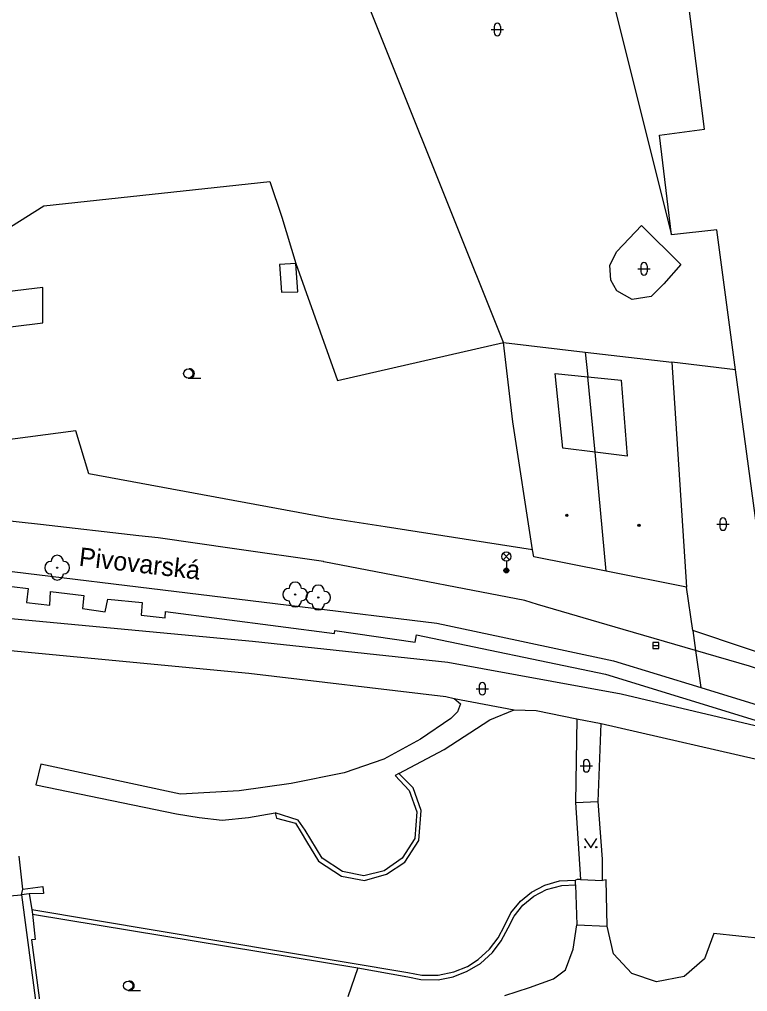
# Model space of a CAD drawing. Extents: x -600309 to -598967, y -1161267 to -1160292.
# Drawn here: x -599181.5 to -599122.7, y -1160944 to -1160865.5 of the extents above; entities that cross this region are included whole.
import ezdxf

# ---------------------------------------------------------------- set-up
doc = ezdxf.new("R2010")
doc.units = 0
for name, color, linetype in [('Level 11', 7, 'Continuous'), ('Level 22', 7, 'Continuous'), ('Level 27', 7, 'Continuous'), ('Level 33', 7, 'Continuous'), ('Level 36', 7, 'Continuous'), ('Level 39', 7, 'Continuous'), ('Level 49', 7, 'Continuous'), ('Level 5', 7, 'Continuous'), ('Level 51', 7, 'Continuous'), ('Level 54', 7, 'Continuous'), ('Level 7', 7, 'Continuous')]:
    doc.layers.add(name, color=color, linetype=linetype)

msp = doc.modelspace()

# ---------------------------------------------------------------- linework, layer by layer
at = {"layer": 'Level 11'}
for points in [[(-599134.99, -1160900.44), (-599135.58, -1160894.37)], [(-599096.86, -1160930.55), (-599106.78, -1160923.34), (-599107.75, -1160922.64), (-599111.26, -1160921.46), (-599111.56, -1160921.36), (-599116.09, -1160919.86), (-599122.21, -1160917.82), (-599122.55, -1160917.71), (-599126.89, -1160916.45), (-599132.74, -1160914.74), (-599139.66, -1160912.72), (-599140.67, -1160912.42), (-599154.09, -1160909.82), (-599156.9, -1160909.28), (-599156.92, -1160909.27), (-599164.11, -1160908.24), (-599170.28, -1160907.35), (-599171.82, -1160907.18), (-599179.78, -1160906.28), (-599187.92, -1160905.4)], [(-599127.12, -1160914.83), (-599126.89, -1160916.45), (-599126.4699, -1160919.44)], [(-599146.37, -1160920.32), (-599141.53, -1160921.24)]]:
    msp.add_lwpolyline(points, dxfattribs=at)
at = {"layer": 'Level 22'}
for centre in [(-599178.42, -1160909.76), (-599159.21, -1160911.93), (-599157.35, -1160912.17)]:
    msp.add_circle(centre, 0.05, dxfattribs=at)
for centre, start, end in [((-599178.92, -1160909.76), 90, 270), ((-599178.42, -1160909.26), 0, 180), ((-599177.92, -1160909.76), 270, 90), ((-599178.42, -1160910.26), 180, 0), ((-599159.21, -1160911.43), 0, 180), ((-599159.71, -1160911.93), 90, 270), ((-599158.71, -1160911.93), 270, 90), ((-599157.85, -1160912.17), 90, 270), ((-599157.35, -1160911.67), 0, 180), ((-599156.85, -1160912.17), 270, 90), ((-599159.21, -1160912.43), 180, 0), ((-599157.35, -1160912.67), 180, 0)]:
    msp.add_arc(centre, 0.5, start, end, dxfattribs=at)
at = {"layer": 'Level 27'}
msp.add_line((-599130.35, -1160916.04), (-599129.85, -1160916.04), dxfattribs=at)
msp.add_lwpolyline([(-599130.35, -1160916.29), (-599129.85, -1160916.29), (-599129.85, -1160915.79), (-599130.35, -1160915.79)], close=True, dxfattribs=at)
at = {"layer": 'Level 33'}
for p, q in [((-599142.435, -1160909.13), (-599141.905, -1160908.6)), ((-599142.435, -1160908.6), (-599141.905, -1160909.13)), ((-599142.17, -1160909.24), (-599142.17, -1160909.99))]:
    msp.add_line(p, q, dxfattribs=at)
for centre, radius in [((-599142.17, -1160908.865), 0.375), ((-599142.17, -1160909.99), 0.2), ((-599142.17, -1160909.99), 0.1445), ((-599142.17, -1160909.99), 0.0876)]:
    msp.add_circle(centre, radius, dxfattribs=at)
at = {"layer": 'Level 36'}
for p, q in [((-599143.396, -1160866.336), (-599142.396, -1160866.336)), ((-599143.146, -1160866.086), (-599143.146, -1160866.586)), ((-599142.646, -1160866.086), (-599142.646, -1160866.586)), ((-599131.566, -1160885.646), (-599130.566, -1160885.646)), ((-599131.316, -1160885.396), (-599131.316, -1160885.896)), ((-599130.816, -1160885.396), (-599130.816, -1160885.896)), ((-599167.84, -1160894.475), (-599166.84, -1160894.475)), ((-599125.186, -1160906.246), (-599124.186, -1160906.246)), ((-599124.936, -1160905.996), (-599124.936, -1160906.496)), ((-599124.436, -1160905.996), (-599124.436, -1160906.496)), ((-599144.616, -1160919.526), (-599143.616, -1160919.526)), ((-599144.366, -1160919.276), (-599144.366, -1160919.776)), ((-599143.866, -1160919.276), (-599143.866, -1160919.776)), ((-599136.206, -1160925.746), (-599135.206, -1160925.746)), ((-599135.956, -1160925.496), (-599135.956, -1160925.996)), ((-599135.456, -1160925.496), (-599135.456, -1160925.996)), ((-599172.7, -1160943.865), (-599171.7, -1160943.865))]:
    msp.add_line(p, q, dxfattribs=at)
msp.add_lwpolyline([(-599135.86, -1160931.61), (-599135.36, -1160932.36), (-599134.86, -1160931.61)], dxfattribs=at)
for centre, radius in [((-599167.84, -1160894.0996), 0.375), ((-599135.8102, -1160932.3098), 0.05), ((-599134.9108, -1160932.3098), 0.05), ((-599172.7, -1160943.4896), 0.375)]:
    msp.add_circle(centre, radius, dxfattribs=at)
for centre, radius, start, end in [((-599142.8957, -1160866.0863), 0.25, 0, 180), ((-599142.8957, -1160866.5863), 0.25, 180, 0), ((-599131.0657, -1160885.3963), 0.25, 0, 180), ((-599131.0657, -1160885.8963), 0.25, 180, 0), ((-599167.715, -1160894.0996), 0.375, 260.405931, 99.594069), ((-599124.6857, -1160905.9963), 0.25, 0, 180), ((-599124.6857, -1160906.4963), 0.25, 180, 0), ((-599144.1157, -1160919.2763), 0.25, 0, 180), ((-599144.1157, -1160919.7763), 0.25, 180, 0), ((-599135.7057, -1160925.4963), 0.25, 0, 180), ((-599135.7057, -1160925.9963), 0.25, 180, 0), ((-599172.575, -1160943.4896), 0.375, 260.405931, 99.594069)]:
    msp.add_arc(centre, radius, start, end, dxfattribs=at)
at = {"layer": 'Level 39'}
for centre, radius in [((-599137.29, -1160905.54), 0.09), ((-599137.29, -1160905.54), 0.0398), ((-599131.4699, -1160906.34), 0.09), ((-599131.4699, -1160906.34), 0.0398)]:
    msp.add_circle(centre, radius, dxfattribs=at)
at = {"layer": 'Level 5'}
for points in [[(-599126.18, -1160874.38), (-599128.67, -1160854.65)], [(-599129.82, -1160874.87), (-599126.18, -1160874.38)], [(-599128.85, -1160882.9), (-599129.82, -1160874.87)], [(-599125.17, -1160882.5), (-599128.85, -1160882.9)], [(-599123.68, -1160893.79), (-599125.17, -1160882.5)], [(-599141.64, -1160898), (-599142.4099, -1160891.59)], [(-599142.4099, -1160891.59), (-599135.82, -1160892.38)], [(-599135.82, -1160892.38), (-599128.8, -1160893.18)], [(-599135.82, -1160892.38), (-599135.58, -1160894.37)], [(-599128.8, -1160893.18), (-599127.62, -1160911.33)], [(-599121.1599, -1160912.34), (-599123.68, -1160893.79)], [(-599137.6, -1160900.11), (-599138.24, -1160894.1)], [(-599138.24, -1160894.1), (-599135.58, -1160894.37)], [(-599135.58, -1160894.37), (-599132.9099, -1160894.64)], [(-599132.9099, -1160894.64), (-599132.4099, -1160900.75)], [(-599140.05, -1160908.33), (-599141.64, -1160898)], [(-599134.99, -1160900.44), (-599137.6, -1160900.11)], [(-599132.4099, -1160900.75), (-599134.99, -1160900.44)], [(-599134.1, -1160910.05), (-599134.99, -1160900.44)], [(-599139.96, -1160908.88), (-599140.05, -1160908.33)], [(-599134.1, -1160910.05), (-599139.96, -1160908.88)], [(-599127.62, -1160911.33), (-599134.1, -1160910.05)], [(-599181.2, -1160935.69), (-599181.49, -1160933.03)], [(-599184.83, -1160936.46), (-599181.3, -1160936.1599)], [(-599181.3, -1160936.1599), (-599181.2, -1160935.69)]]:
    msp.add_lwpolyline(points, dxfattribs=at)
at = {"layer": 'Level 51'}
for points in [[(-599142.4099, -1160891.59), (-599164.5, -1160836.42)], [(-599135.68, -1160855.58), (-599128.85, -1160882.9)], [(-599179.49, -1160880.56), (-599161.27, -1160878.6)], [(-599161.27, -1160878.6), (-599160.28, -1160881.49)], [(-599186.14, -1160884.73), (-599179.49, -1160880.56)], [(-599160.28, -1160881.49), (-599159.17, -1160885.23)], [(-599159.17, -1160885.23), (-599155.79, -1160894.6599)], [(-599179.59, -1160887.1599), (-599185.42, -1160887.84)], [(-599179.57, -1160890), (-599179.59, -1160887.1599)], [(-599192, -1160891.53), (-599179.57, -1160890)], [(-599155.79, -1160894.6599), (-599142.4099, -1160891.59)], [(-599123.68, -1160893.79), (-599128.8, -1160893.18)], [(-599180.68, -1160936.08), (-599181.3, -1160936.1599)], [(-599181.3, -1160936.1599), (-599178.93, -1160953.98)], [(-599181.2, -1160935.69), (-599179.58, -1160935.49)], [(-599179.54, -1160936.05), (-599180.68, -1160936.08)], [(-599179.58, -1160935.49), (-599179.54, -1160936.05)]]:
    msp.add_lwpolyline(points, dxfattribs=at)
at = {"layer": 'Level 54'}
for points in [[(-599133.24, -1160884.24), (-599131.25, -1160882.15)], [(-599131.25, -1160882.15), (-599128.09, -1160885.3)], [(-599133.82, -1160885.35), (-599133.24, -1160884.24)], [(-599159.17, -1160885.23), (-599160.48, -1160885.29)], [(-599160.48, -1160885.29), (-599160.32, -1160887.54)], [(-599159, -1160887.5), (-599159.17, -1160885.23)], [(-599133.75, -1160886.57), (-599133.82, -1160885.35)], [(-599128.09, -1160885.3), (-599129.4699, -1160886.85)], [(-599133.24, -1160887.43), (-599133.75, -1160886.57)], [(-599160.32, -1160887.54), (-599159, -1160887.5)], [(-599132.01, -1160888.12), (-599133.24, -1160887.43)], [(-599129.4699, -1160886.85), (-599130.49, -1160887.88)], [(-599130.49, -1160887.88), (-599132.01, -1160888.12)], [(-599205.67, -1160911.6599), (-599162.67, -1160915.7)], [(-599183.42, -1160911.11), (-599180.76, -1160911.45)], [(-599180.76, -1160911.45), (-599180.9, -1160912.58)], [(-599179.02, -1160912.79), (-599178.95, -1160911.69)], [(-599178.95, -1160911.69), (-599176.28, -1160912.01)], [(-599180.9, -1160912.58), (-599179.02, -1160912.79)], [(-599176.28, -1160912.01), (-599176.37, -1160913.06)], [(-599174.56, -1160913.32), (-599174.33, -1160912.29)], [(-599174.33, -1160912.29), (-599171.57, -1160912.58)], [(-599171.57, -1160912.58), (-599171.65, -1160913.59)], [(-599176.37, -1160913.06), (-599174.56, -1160913.32)], [(-599169.7199, -1160913.81), (-599169.67, -1160913.31)], [(-599169.67, -1160913.31), (-599156.04, -1160915.08)], [(-599171.65, -1160913.59), (-599169.7199, -1160913.81)], [(-599204.55, -1160914.31), (-599162.96, -1160918.28)], [(-599156.04, -1160915.08), (-599156.01, -1160914.83)], [(-599156.01, -1160914.83), (-599149.53, -1160915.76)], [(-599162.67, -1160915.7), (-599146.88, -1160917.38)], [(-599149.53, -1160915.76), (-599149.4099, -1160915.17)], [(-599149.4099, -1160915.17), (-599134.18, -1160918.35)], [(-599146.88, -1160917.38), (-599132.9, -1160919.94)], [(-599162.96, -1160918.28), (-599147.06, -1160920.15)], [(-599134.18, -1160918.35), (-599109.6599, -1160925.88)], [(-599147.06, -1160920.15), (-599146.37, -1160920.32)], [(-599146.37, -1160920.32), (-599145.88, -1160920.74)], [(-599132.9, -1160919.94), (-599119.14, -1160923.19)], [(-599145.88, -1160920.74), (-599146.11, -1160921.4)], [(-599143.5, -1160922.04), (-599141.53, -1160921.24)], [(-599141.53, -1160921.24), (-599139.75, -1160921.28)], [(-599146.64, -1160921.92), (-599149.11, -1160923.59)], [(-599147.2, -1160924.43), (-599143.5, -1160922.04)], [(-599146.11, -1160921.4), (-599146.64, -1160921.92)], [(-599139.75, -1160921.28), (-599136.4699, -1160921.9699)], [(-599136.4699, -1160921.9699), (-599136.59, -1160928.7)], [(-599136.4699, -1160921.9699), (-599134.53, -1160922.34)], [(-599134.77, -1160928.63), (-599134.53, -1160922.34)], [(-599134.53, -1160922.34), (-599120.44, -1160925.55)], [(-599149.11, -1160923.59), (-599152.05, -1160925.2)], [(-599150.84, -1160926.37), (-599147.2, -1160924.43)], [(-599179.74, -1160925.62), (-599180.14, -1160927.28)], [(-599168.48, -1160928.03), (-599179.74, -1160925.62)], [(-599152.05, -1160925.2), (-599155.27, -1160926.31)], [(-599155.27, -1160926.31), (-599159.53, -1160927.18)], [(-599150.84, -1160926.37), (-599151.14, -1160926.53)], [(-599151.14, -1160926.53), (-599150, -1160927.74)], [(-599149.69, -1160927.53), (-599150.84, -1160926.37)], [(-599180.14, -1160927.28), (-599168.8, -1160929.61)], [(-599159.53, -1160927.18), (-599163.73, -1160927.77)], [(-599149.05, -1160929.36), (-599149.69, -1160927.53)], [(-599163.73, -1160927.77), (-599168.48, -1160928.03)], [(-599150, -1160927.74), (-599149.4, -1160929.45)], [(-599136.59, -1160928.7), (-599134.77, -1160928.63)], [(-599136.59, -1160928.7), (-599136.19, -1160934.93)], [(-599134.42, -1160933.27), (-599134.77, -1160928.63)], [(-599168.8, -1160929.61), (-599166.95, -1160929.93)], [(-599162.9699, -1160929.9099), (-599160.84, -1160929.55)], [(-599160.84, -1160929.55), (-599160.7199, -1160929.96)], [(-599158.98, -1160930.12), (-599160.84, -1160929.55)], [(-599149.4, -1160929.45), (-599149.55, -1160931.61)], [(-599149.2199, -1160931.77), (-599149.05, -1160929.36)], [(-599166.95, -1160929.93), (-599165.1, -1160930.12)], [(-599165.1, -1160930.12), (-599162.9699, -1160929.9099)], [(-599160.7199, -1160929.96), (-599159.19, -1160930.38)], [(-599159.19, -1160930.38), (-599158.74, -1160931.12)], [(-599158.4099, -1160930.94), (-599158.98, -1160930.12)], [(-599158.74, -1160931.12), (-599158.31, -1160931.86)], [(-599157.95, -1160931.7), (-599158.4099, -1160930.94)], [(-599158.31, -1160931.86), (-599157.32, -1160933.44)], [(-599157.04, -1160933.2), (-599157.95, -1160931.7)], [(-599149.55, -1160931.61), (-599150.58, -1160933.21)], [(-599150.35, -1160933.52), (-599149.2199, -1160931.77)], [(-599157.32, -1160933.44), (-599155.4699, -1160934.65)], [(-599155.4, -1160934.28), (-599157.04, -1160933.2)], [(-599150.58, -1160933.21), (-599152.02, -1160934.21)], [(-599151.83, -1160934.49), (-599150.35, -1160933.52)], [(-599134.4099, -1160934.99), (-599134.42, -1160933.27)], [(-599153.68, -1160934.63), (-599155.4, -1160934.28)], [(-599152.02, -1160934.21), (-599153.68, -1160934.63)], [(-599153.63, -1160935.01), (-599151.83, -1160934.49)], [(-599155.4699, -1160934.65), (-599153.63, -1160935.01)], [(-599140.13, -1160935.93), (-599139.07, -1160935.39)], [(-599139.07, -1160935.39), (-599137.87, -1160935.04)], [(-599137.87, -1160935.04), (-599136.58, -1160934.98)], [(-599137.7, -1160935.4099), (-599136.58, -1160935.36)], [(-599136.46, -1160934.92), (-599136.58, -1160934.98)], [(-599136.58, -1160935.36), (-599136.58, -1160934.98)], [(-599136.58, -1160935.36), (-599136.4699, -1160938.59)], [(-599136.19, -1160934.93), (-599136.46, -1160934.92)], [(-599136.19, -1160934.93), (-599134.4099, -1160934.99)], [(-599134.1, -1160934.96), (-599134.4099, -1160934.99)], [(-599134.03, -1160938.69), (-599134.1, -1160934.96)], [(-599180.68, -1160936.08), (-599180.4699, -1160937.33)], [(-599141.03, -1160936.6599), (-599140.13, -1160935.93)], [(-599139.94, -1160936.26), (-599138.93, -1160935.73)], [(-599138.93, -1160935.73), (-599137.7, -1160935.4099)], [(-599141.8, -1160937.62), (-599141.03, -1160936.6599)], [(-599140.84, -1160937), (-599139.94, -1160936.26)], [(-599180.4699, -1160937.33), (-599180.4099, -1160937.73)], [(-599180.4699, -1160937.33), (-599150.13, -1160942.43)], [(-599180.4099, -1160937.73), (-599180.2, -1160939.77)], [(-599180.4099, -1160937.73), (-599154.17, -1160942.05)], [(-599142.32, -1160938.6599), (-599141.8, -1160937.62)], [(-599141.54, -1160937.89), (-599140.84, -1160937)], [(-599142.02, -1160938.81), (-599141.54, -1160937.89)], [(-599142.83, -1160939.62), (-599142.32, -1160938.6599)], [(-599142.58, -1160939.88), (-599142.02, -1160938.81)], [(-599136.78, -1160940.53), (-599136.4699, -1160938.59)], [(-599136.4699, -1160938.59), (-599134.03, -1160938.69)], [(-599133.52, -1160940.9099), (-599134.03, -1160938.69)], [(-599125.42, -1160939.28), (-599126.17, -1160941.33)], [(-599101.21, -1160941.87), (-599125.42, -1160939.28)], [(-599180.2, -1160939.77), (-599180.5, -1160939.8)], [(-599180.5, -1160939.8), (-599178.99, -1160951.2)], [(-599143.52, -1160940.53), (-599142.83, -1160939.62)], [(-599143.3, -1160940.82), (-599142.58, -1160939.88)], [(-599144.44, -1160941.37), (-599143.52, -1160940.53)], [(-599144.25, -1160941.69), (-599143.3, -1160940.82)], [(-599137.4, -1160942.21), (-599136.78, -1160940.53)], [(-599145.31, -1160941.93), (-599144.44, -1160941.37)], [(-599132.04, -1160942.51), (-599133.52, -1160940.9099)], [(-599126.17, -1160941.33), (-599127.83, -1160942.75)], [(-599154.17, -1160942.05), (-599154.96, -1160944.39)], [(-599154.17, -1160942.05), (-599150.13, -1160942.78)], [(-599150.13, -1160942.43), (-599148.99, -1160942.65)], [(-599147.68, -1160942.65), (-599146.4099, -1160942.38)], [(-599146.46, -1160942.77), (-599145.32, -1160942.33)], [(-599146.4099, -1160942.38), (-599145.31, -1160941.93)], [(-599145.32, -1160942.33), (-599144.25, -1160941.69)], [(-599138.37, -1160942.94), (-599137.4, -1160942.21)], [(-599150.13, -1160942.78), (-599149.06, -1160942.99)], [(-599149.06, -1160942.99), (-599147.67, -1160943.01)], [(-599148.99, -1160942.65), (-599147.68, -1160942.65)], [(-599147.67, -1160943.01), (-599146.46, -1160942.77)], [(-599140.29, -1160943.63), (-599138.37, -1160942.94)], [(-599130.06, -1160943.17), (-599132.04, -1160942.51)], [(-599127.83, -1160942.75), (-599130.06, -1160943.17)], [(-599142.28, -1160944.27), (-599140.29, -1160943.63)]]:
    msp.add_lwpolyline(points, dxfattribs=at)
at = {"layer": 'Level 7'}
for points in [[(-599176.93, -1160898.73), (-599183.27, -1160899.54)], [(-599175.86, -1160902.19), (-599176.93, -1160898.73)], [(-599156.49, -1160905.76), (-599175.86, -1160902.19)], [(-599151.96, -1160906.4699), (-599156.49, -1160905.76)], [(-599140.05, -1160908.33), (-599151.96, -1160906.4699)], [(-599192.05, -1160908.87), (-599147.77, -1160914.25)], [(-599127.12, -1160914.83), (-599127.62, -1160911.33)], [(-599147.77, -1160914.25), (-599141.32, -1160915.62), (-599133.51, -1160917.28)], [(-599118.63, -1160917.69), (-599127.12, -1160914.83)], [(-599133.51, -1160917.28), (-599126.4699, -1160919.44)], [(-599126.4699, -1160919.44), (-599109.1, -1160924.77)]]:
    msp.add_lwpolyline(points, dxfattribs=at)

# ---------------------------------------------------------------- texts
at = {"layer": 'Level 49'}
msp.add_text('Pivovarská', height=1.5, rotation=353.4, dxfattribs=at).set_placement((-599176.7199, -1160909.6))

doc.saveas('drawing.dxf')
